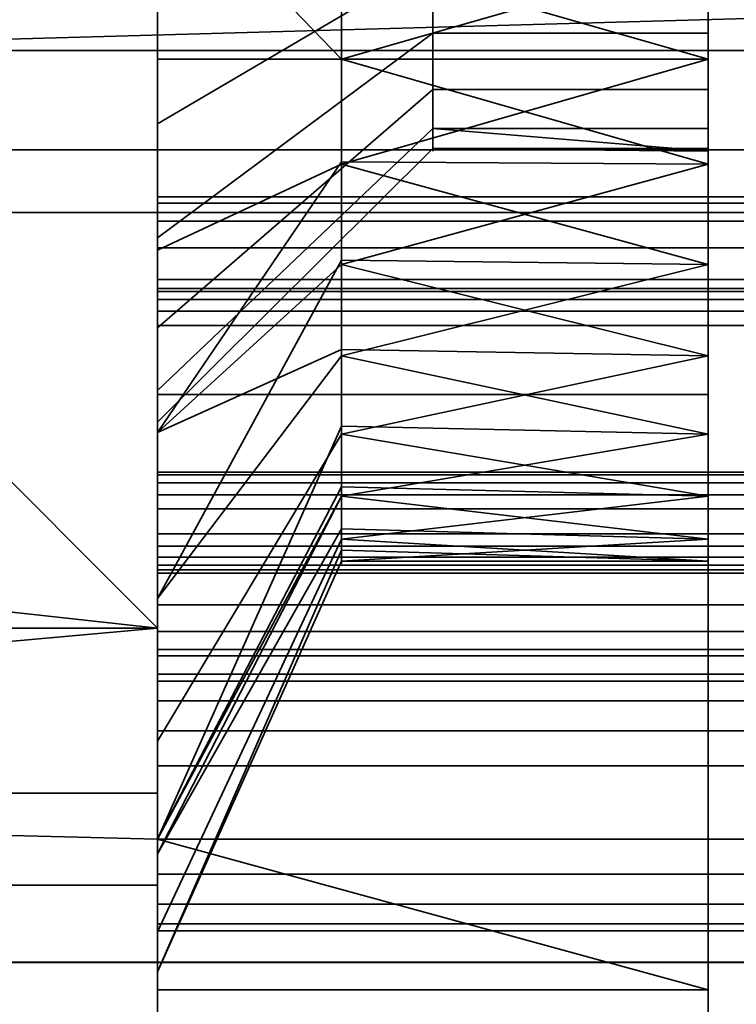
# Model space of a CAD drawing. Header units: millimetres. Extents: x -508 to 6708, y -115 to 193.
# Tile 347 of 656: x 1140.25 to 1144.15, y -22.15 to -16.78. Entities that reach past the tile are written whole.
import ezdxf

# ---------------------------------------------------------------- set-up
doc = ezdxf.new("R2010")
doc.units = ezdxf.units.MM
doc.layers.add('151', color=7, linetype='Continuous', true_color=0xffffff)

# ---------------------------------------------------------------- blocks, each defined once
blk = doc.blocks.new('UG_SURFACE_128')
at = {"layer": '151', "color": 252, "linetype": 'Continuous', "lineweight": 35}
for points in [[(1141, -21.25, 1090), (1141, -5, 1090), (1141, -14, 1065.0001), (1141, -21, 1065.0001)], [(1141, -5, 1090), (1141, -21.25, 1090), (1141, -20.1, 1115), (1141, -14.6043, 1116.4048)], [(1144.0001, -13.9832, 1187.2162), (1144.0001, -15, 1187), (1144.0001, -23, 1154), (1144.0001, -10.5, 1154)], [(1144.0001, -15.5198, 981.9454), (1144.0001, -14.4802, 981.9454), (1144.0001, -10.5, 1003.9999), (1144.0001, -23, 1003.9999)], [(1144.0001, -10.5, 1003.9999), (1213.0001, -10.5, 1003.9999), (1213.0001, -23, 1003.9999), (1144.0001, -23, 1003.9999)], [(1213.0001, -10.5, 1154), (1144.0001, -10.5, 1154), (1144.0001, -23, 1154), (1213.0001, -23, 1154)], [(1144.0001, -23, 1005), (1212.5858, -23, 1005), (1212.5858, -10.5, 1005), (1144.0001, -10.5, 1005)], [(1212.5858, -23, 1153), (1144.0001, -23, 1153), (1144.0001, -10.5, 1153), (1212.5858, -10.5, 1153)], [(1144.0001, -10.5, 1153), (1144.0001, -23, 1153), (1144.0001, -17, 1014.75), (1144.0001, -15.8815, 1014.5123)], [(1144.0001, -23, 1005), (1144.0001, -10.5, 1005), (1144.0001, -16.4282, 1009.3101), (1144.0001, -17.5718, 1009.3101)], [(1141, -12.6489, 982.7361), (1141, -14.1684, 983.4126), (1141, -17, 1007), (1141, -14.9663, 1007.4322)], [(1141, -21, 1035), (1121.0001, -21, 1035), (1121.0001, -14, 1035), (1141, -14, 1035)], [(1141, -14, 1065.0001), (1121.0001, -14, 1065.0001), (1121.0001, -21, 1065.0001), (1141, -21, 1065.0001)], [(1141, -15.9604, 1016.8908), (1141, -18.0396, 1016.8908), (1141, -21, 1035), (1141, -14, 1035)], [(1141, -19.0337, 1007.4322), (1141, -17, 1007), (1141, -14.1684, 983.4126), (1141, -15.8316, 983.4126)], [(1141, -14.1684, 1193.4125), (1141, -15.8316, 1193.4125), (1141, -18.8268, 1201.2388), (1141, -15, 1202)], [(1144.0001, -15, 1202), (1144.0001, -18.8268, 1201.2388), (1144.0001, -15.5198, 1191.9453), (1144.0001, -14.4802, 1191.9453)], [(1131, -19, 1115.3934), (1135.4551, -14.5449, 1115.8864), (1141, -20.1, 1115)], [(1141, -20.1, 1142), (1135.4551, -14.5449, 1141.1136), (1131, -19, 1141.6066)], [(1135.4551, -14.5449, 1115.8864), (1141, -14.6043, 1116.4048), (1141, -20.1, 1115)], [(1141, -20.1, 1142), (1141, -14.6043, 1140.5953), (1135.4551, -14.5449, 1141.1136)], [(1141, -15, 1185.5), (1141, -14.6043, 1140.5953), (1141, -20.1, 1142)], [(1141, -14.9663, 1007.4322), (1141, -17, 1007), (1142.0017, -17, 1009.25), (1142.0017, -16.4407, 1009.3689)], [(1141, -18.8268, 1201.2388), (1144.0001, -18.8268, 1201.2388), (1144.0001, -15, 1202), (1141, -15, 1202)], [(1141, -15, 967), (1144.0001, -15, 967), (1144.0001, -18.8268, 967.7612), (1141, -18.8268, 967.7612)], [(1141, -15, 967), (1141, -18.8268, 967.7612), (1141, -16.6269, 975.8458), (1141, -15, 975.5)], [(1141, -20.1, 1142), (1141, -21.25, 1142), (1141, -16.6269, 1185.8459), (1141, -15, 1185.5)], [(1144.0001, -15, 1187), (1144.0001, -23.3827, 1153.9239), (1144.0001, -23, 1154)], [(1144.0001, -15, 1187), (1144.0001, -23.9239, 1153.3827), (1144.0001, -23.7071, 1153.7071)], [(1144.0001, -23.7071, 1153.7071), (1144.0001, -23.3827, 1153.9239), (1144.0001, -15, 1187)], [(1144.0001, -18.8268, 967.7612), (1144.0001, -15, 967), (1144.0001, -15, 977), (1144.0001, -16.0168, 977.2161)], [(1144.0001, -23.9239, 1153.3827), (1144.0001, -15, 1187), (1144.0001, -16.0168, 1187.2162)], [(1142.5, -15.5198, 981.9454), (1142.5, -16.4695, 981.5226), (1141, -17.3511, 982.7361), (1141, -15.8316, 983.4126)], [(1142.5, -15.5198, 1191.9453), (1142.5, -16.4695, 1191.5226), (1141, -17.3511, 1192.736), (1141, -15.8316, 1193.4125)], [(1144.0001, -16.4695, 981.5226), (1144.0001, -15.5198, 981.9454), (1144.0001, -23, 1003.9999), (1144.0001, -23.3827, 1004.0761)], [(1144.0001, -18.8268, 1201.2388), (1144.0001, -22.0711, 1199.071), (1144.0001, -16.4695, 1191.5226), (1144.0001, -15.5198, 1191.9453)], [(1141, -19.0337, 1007.4322), (1141, -15.8316, 983.4126), (1141, -17.3511, 982.7361)], [(1141, -15.8316, 1193.4125), (1141, -17.3511, 1192.736), (1141, -21.25, 1199.6197), (1141, -18.8268, 1201.2388)], [(1142.0017, -16.4282, 1014.6899), (1144.0001, -15.8815, 1014.5123), (1144.0001, -17, 1014.75)], [(1141, -15.9604, 1016.8908), (1142.0017, -16.4282, 1014.6899), (1142.0017, -17, 1014.6899)], [(1142.0017, -17, 1014.6899), (1142.0017, -17.5718, 1014.6899), (1141, -18.0396, 1016.8908), (1141, -15.9604, 1016.8908)], [(1142.5, -16.8579, 977.8272), (1142.5, -16.0168, 977.2161), (1141, -16.6269, 975.8458), (1141, -17.9726, 976.8234)], [(1142.5, -16.8579, 1187.8272), (1142.5, -16.0168, 1187.2162), (1141, -16.6269, 1185.8459), (1141, -17.9726, 1186.8235)], [(1142.5, -16.8579, 977.8272), (1144.0001, -16.8579, 977.8272), (1144.0001, -16.0168, 977.2161), (1142.5, -16.0168, 977.2161)], [(1142.5, -16.8579, 1187.8272), (1144.0001, -16.8579, 1187.8272), (1144.0001, -16.0168, 1187.2162), (1142.5, -16.0168, 1187.2162)], [(1144.0001, -16.0168, 977.2161), (1144.0001, -16.8579, 977.8272), (1144.0001, -24.2388, 973.1731), (1144.0001, -22.0711, 969.9289)], [(1144.0001, -22.0711, 969.9289), (1144.0001, -18.8268, 967.7612), (1144.0001, -16.0168, 977.2161)], [(1144.0001, -16.0168, 1187.2162), (1144.0001, -16.8579, 1187.8272), (1144.0001, -23.9239, 1153.3827)], [(1142.5, -16.4695, 981.5226), (1142.5, -17.1651, 980.75), (1141, -18.4641, 981.5), (1141, -17.3511, 982.7361)], [(1142.5, -16.4695, 1191.5226), (1142.5, -17.1651, 1190.75), (1141, -18.4641, 1191.4999), (1141, -17.3511, 1192.736)], [(1144.0001, -17, 1014.75), (1142.0017, -17, 1014.6899), (1142.0017, -16.4282, 1014.6899)], [(1144.0001, -17.5718, 1009.3101), (1144.0001, -16.4282, 1009.3101), (1142.0017, -17, 1009.25)], [(1144.0001, -16.4282, 1009.3101), (1142.0017, -16.4407, 1009.3689), (1142.0017, -17, 1009.25)], [(1142.5, -16.4695, 981.5226), (1144.0001, -16.4695, 981.5226), (1144.0001, -17.1651, 980.75), (1142.5, -17.1651, 980.75)], [(1142.5, -16.4695, 1191.5226), (1144.0001, -16.4695, 1191.5226), (1144.0001, -17.1651, 1190.75), (1142.5, -17.1651, 1190.75)], [(1144.0001, -16.4695, 981.5226), (1144.0001, -23.3827, 1004.0761), (1144.0001, -23.7071, 1004.2928)], [(1144.0001, -23.9239, 1004.6173), (1144.0001, -17.1651, 980.75), (1144.0001, -16.4695, 981.5226)], [(1144.0001, -17.1651, 1190.75), (1144.0001, -16.4695, 1191.5226), (1144.0001, -22.0711, 1199.071), (1144.0001, -24.2388, 1195.8269)], [(1144.0001, -23.7071, 1004.2928), (1144.0001, -23.9239, 1004.6173), (1144.0001, -16.4695, 981.5226)], [(1141, -18.8268, 967.7612), (1141, -21.25, 969.3803), (1141, -17.9726, 976.8234), (1141, -16.6269, 975.8458)], [(1141, -21.25, 1142), (1141, -17.9726, 1186.8235), (1141, -16.6269, 1185.8459)], [(1142.5, -17.3776, 978.7275), (1142.5, -16.8579, 977.8272), (1141, -17.9726, 976.8234), (1141, -18.8042, 978.2639)], [(1142.5, -17.3776, 1188.7275), (1142.5, -16.8579, 1187.8272), (1141, -17.9726, 1186.8235), (1141, -18.8042, 1188.2639)], [(1142.5, -17.3776, 978.7275), (1144.0001, -17.3776, 978.7275), (1144.0001, -16.8579, 977.8272), (1142.5, -16.8579, 977.8272)], [(1142.5, -17.3776, 1188.7275), (1144.0001, -17.3776, 1188.7275), (1144.0001, -16.8579, 1187.8272), (1142.5, -16.8579, 1187.8272)], [(1144.0001, -23.9239, 1153.3827), (1144.0001, -16.8579, 1187.8272), (1144.0001, -17.3776, 1188.7275)], [(1144.0001, -25, 977), (1144.0001, -24.2388, 973.1731), (1144.0001, -16.8579, 977.8272), (1144.0001, -17.3776, 978.7275)], [(1142.0017, -17.5593, 1009.3689), (1142.0017, -17, 1009.25), (1141, -17, 1007), (1141, -19.0337, 1007.4322)], [(1144.0001, -17, 1014.75), (1144.0001, -18.1185, 1014.5123), (1142.0017, -17.5718, 1014.6899)], [(1142.0017, -17.5718, 1014.6899), (1142.0017, -17, 1014.6899), (1144.0001, -17, 1014.75)], [(1142.0017, -17, 1009.25), (1142.0017, -17.5593, 1009.3689), (1144.0001, -17.5718, 1009.3101)], [(1144.0001, -18.1185, 1014.5123), (1144.0001, -17, 1014.75), (1144.0001, -23, 1153)], [(1142.5, -17.1651, 980.75), (1142.5, -17.4863, 979.7613), (1141, -18.9781, 979.9181), (1141, -18.4641, 981.5)], [(1142.5, -17.1651, 1190.75), (1142.5, -17.4863, 1189.7613), (1141, -18.9781, 1189.9182), (1141, -18.4641, 1191.4999)], [(1142.5, -17.1651, 980.75), (1144.0001, -17.1651, 980.75), (1144.0001, -17.4863, 979.7613), (1142.5, -17.4863, 979.7613)], [(1142.5, -17.1651, 1190.75), (1144.0001, -17.1651, 1190.75), (1144.0001, -17.4863, 1189.7613), (1142.5, -17.4863, 1189.7613)], [(1144.0001, -25, 977), (1144.0001, -17.4863, 979.7613), (1144.0001, -17.1651, 980.75), (1144.0001, -23.9239, 1004.6173)], [(1144.0001, -17.4863, 1189.7613), (1144.0001, -17.1651, 1190.75), (1144.0001, -24.2388, 1195.8269), (1144.0001, -25, 1192)], [(1141, -17.3511, 982.7361), (1141, -18.4641, 981.5), (1141, -19.0337, 1007.4322)], [(1141, -21.25, 1199.6197), (1141, -17.3511, 1192.736), (1141, -18.4641, 1191.4999)], [(1142.5, -17.4863, 979.7613), (1142.5, -17.3776, 978.7275), (1141, -18.8042, 978.2639), (1141, -18.9781, 979.9181)], [(1142.5, -17.4863, 1189.7613), (1142.5, -17.3776, 1188.7275), (1141, -18.8042, 1188.2639), (1141, -18.9781, 1189.9182)], [(1142.5, -17.3776, 978.7275), (1142.5, -17.4863, 979.7613), (1144.0001, -17.5, 979.5)], [(1144.0001, -17.5, 979.5), (1144.0001, -17.3776, 978.7275), (1142.5, -17.3776, 978.7275)], [(1142.5, -17.3776, 1188.7275), (1142.5, -17.4863, 1189.7613), (1144.0001, -17.5, 1189.5)], [(1144.0001, -17.5, 1189.5), (1144.0001, -17.3776, 1188.7275), (1142.5, -17.3776, 1188.7275)], [(1144.0001, -17.3776, 1188.7275), (1144.0001, -25, 1192), (1144.0001, -24, 1153), (1144.0001, -23.9239, 1153.3827)], [(1144.0001, -25, 1192), (1144.0001, -17.3776, 1188.7275), (1144.0001, -17.5, 1189.5)], [(1144.0001, -25, 977), (1144.0001, -17.3776, 978.7275), (1144.0001, -17.5, 979.5)], [(1142.5, -17.4863, 979.7613), (1144.0001, -17.4863, 979.7613), (1144.0001, -17.5, 979.5)], [(1142.5, -17.4863, 1189.7613), (1144.0001, -17.4863, 1189.7613), (1144.0001, -17.5, 1189.5)], [(1144.0001, -17.5, 1189.5), (1144.0001, -17.4863, 1189.7613), (1144.0001, -25, 1192)], [(1144.0001, -17.5, 979.5), (1144.0001, -17.4863, 979.7613), (1144.0001, -25, 977)], [(1141, -19.0337, 1007.4322), (1142.0017, -18.1185, 1009.4877), (1142.0017, -17.5593, 1009.3689)], [(1141, -19.9389, 1016.0451), (1141, -18.0396, 1016.8908), (1142.0017, -17.5718, 1014.6899), (1142.0017, -18.0941, 1014.4573)], [(1144.0001, -17.5718, 1009.3101), (1142.0017, -17.5593, 1009.3689), (1142.0017, -18.1185, 1009.4877)], [(1142.0017, -18.1185, 1009.4877), (1144.0001, -18.6164, 1009.7752), (1144.0001, -17.5718, 1009.3101)], [(1144.0001, -18.1185, 1014.5123), (1142.0017, -18.0941, 1014.4573), (1142.0017, -17.5718, 1014.6899)], [(1144.0001, -23, 1005), (1144.0001, -17.5718, 1009.3101), (1144.0001, -18.6164, 1009.7752)], [(1141, -18.8042, 978.2639), (1141, -17.9726, 976.8234), (1141, -21.25, 969.3803)], [(1141, -21.25, 1142), (1141, -18.8042, 1188.2639), (1141, -17.9726, 1186.8235)], [(1141, -21, 1035), (1141, -18.0396, 1016.8908), (1141, -19.9389, 1016.0451)], [(1142.0017, -18.0941, 1014.4573), (1142.0017, -18.6164, 1014.2248), (1141, -19.9389, 1016.0451)], [(1142.0017, -18.5811, 1009.8238), (1142.0017, -18.1185, 1009.4877), (1141, -19.0337, 1007.4322)], [(1142.0017, -18.6164, 1014.2248), (1142.0017, -18.0941, 1014.4573), (1144.0001, -18.1185, 1014.5123)], [(1142.0017, -18.6164, 1014.2248), (1144.0001, -18.1185, 1014.5123), (1144.0001, -19.0436, 1013.8401)], [(1142.0017, -18.1185, 1009.4877), (1142.0017, -18.5811, 1009.8238), (1144.0001, -18.6164, 1009.7752)], [(1144.0001, -23, 1153), (1144.0001, -19.0436, 1013.8401), (1144.0001, -18.1185, 1014.5123)], [(1141, -19.0337, 1007.4322), (1141, -18.4641, 981.5), (1141, -18.9781, 979.9181)], [(1141, -18.4641, 1191.4999), (1141, -18.9781, 1189.9182), (1141, -21.25, 1199.6197)], [(1141, -19.0337, 1007.4322), (1141, -20.7157, 1008.6544), (1142.0017, -19.0436, 1010.1599), (1142.0017, -18.5811, 1009.8238)], [(1141, -21.25, 1014.589), (1141, -19.9389, 1016.0451), (1142.0017, -18.6164, 1014.2248), (1142.0017, -18.999, 1013.7999)], [(1144.0001, -18.6164, 1009.7752), (1142.0017, -18.5811, 1009.8238), (1142.0017, -19.0436, 1010.1599)], [(1144.0001, -19.3816, 1010.625), (1144.0001, -18.6164, 1009.7752), (1142.0017, -19.0436, 1010.1599)], [(1144.0001, -19.0436, 1013.8401), (1142.0017, -18.999, 1013.7999), (1142.0017, -18.6164, 1014.2248)], [(1144.0001, -18.6164, 1009.7752), (1144.0001, -19.3816, 1010.625), (1144.0001, -23, 1005)], [(1141, -21.25, 969.3803), (1141, -18.9781, 979.9181), (1141, -18.8042, 978.2639)], [(1141, -18.9781, 1189.9182), (1141, -18.8042, 1188.2639), (1141, -21.25, 1142), (1141, -21.25, 1199.6197)], [(1144.0001, -22.0711, 1199.071), (1144.0001, -18.8268, 1201.2388), (1141, -18.8268, 1201.2388), (1141, -21.25, 1199.6197)], [(1141, -21.25, 969.3803), (1141, -18.8268, 967.7612), (1144.0001, -18.8268, 967.7612), (1144.0001, -22.0711, 969.9289)], [(1141, -18.9781, 979.9181), (1141, -21.25, 969.3803), (1141, -19.0337, 1007.4322)], [(1141, -20.1, 1115), (1131, -20.1, 1115), (1131, -19, 1115.3934)], [(1131, -19, 1141.6066), (1131, -20.1, 1142), (1141, -20.1, 1142)], [(1142.0017, -18.999, 1013.7999), (1142.0017, -19.3816, 1013.375), (1141, -21.25, 1014.589)], [(1141, -20.7157, 1008.6544), (1141, -19.0337, 1007.4322), (1141, -21.25, 969.3803)], [(1142.0017, -19.3295, 1010.655), (1142.0017, -19.0436, 1010.1599), (1141, -20.7157, 1008.6544), (1141, -21.25, 1009.5798)], [(1142.0017, -19.3816, 1013.375), (1142.0017, -18.999, 1013.7999), (1144.0001, -19.0436, 1013.8401)], [(1144.0001, -19.0436, 1013.8401), (1144.0001, -19.6154, 1012.8498), (1142.0017, -19.3816, 1013.375)], [(1142.0017, -19.0436, 1010.1599), (1142.0017, -19.3295, 1010.655), (1144.0001, -19.3816, 1010.625)], [(1144.0001, -19.6154, 1012.8498), (1144.0001, -19.0436, 1013.8401), (1144.0001, -23, 1153)], [(1141, -21.25, 1009.5798), (1141, -21.7553, 1010.4549), (1142.0017, -19.6154, 1011.1502), (1142.0017, -19.3295, 1010.655)], [(1144.0001, -19.3816, 1010.625), (1142.0017, -19.3295, 1010.655), (1142.0017, -19.6154, 1011.1502)], [(1141, -21.3301, 1014.5), (1142.0017, -19.3816, 1013.375), (1142.0017, -19.5583, 1012.8312)], [(1142.0017, -19.3816, 1013.375), (1141, -21.3301, 1014.5), (1141, -21.25, 1014.589)], [(1142.0017, -19.6154, 1011.1502), (1144.0001, -19.7349, 1011.7126), (1144.0001, -19.3816, 1010.625)], [(1144.0001, -19.6154, 1012.8498), (1142.0017, -19.5583, 1012.8312), (1142.0017, -19.3816, 1013.375)], [(1144.0001, -23, 1005), (1144.0001, -19.3816, 1010.625), (1144.0001, -19.7349, 1011.7126)], [(1142.0017, -19.5583, 1012.8312), (1142.0017, -19.7349, 1012.2875), (1141, -21.9726, 1012.5227), (1141, -21.3301, 1014.5)], [(1142.0017, -19.7349, 1012.2875), (1142.0017, -19.5583, 1012.8312), (1144.0001, -19.6154, 1012.8498)], [(1142.0017, -19.6752, 1011.7189), (1142.0017, -19.6154, 1011.1502), (1141, -21.7553, 1010.4549), (1141, -21.9726, 1012.5227)], [(1142.0017, -19.7349, 1012.2875), (1144.0001, -19.6154, 1012.8498), (1144.0001, -19.7349, 1011.7126)], [(1142.0017, -19.6154, 1011.1502), (1142.0017, -19.6752, 1011.7189), (1144.0001, -19.7349, 1011.7126)], [(1144.0001, -19.7349, 1011.7126), (1144.0001, -19.6154, 1012.8498), (1144.0001, -23, 1153), (1144.0001, -23, 1005)], [(1141, -21.9726, 1012.5227), (1142.0017, -19.7349, 1012.2875), (1142.0017, -19.6752, 1011.7189)], [(1144.0001, -19.7349, 1011.7126), (1142.0017, -19.6752, 1011.7189), (1142.0017, -19.7349, 1012.2875)], [(1141, -19.9389, 1016.0451), (1141, -21.25, 1014.589), (1141, -21, 1035)], [(1131, -21, 1115), (1131, -20.1, 1115), (1141, -20.1, 1115), (1141, -21.25, 1115)], [(1141, -21.25, 1142), (1141, -20.1, 1142), (1131, -20.1, 1142), (1131, -21, 1142)], [(1141, -21.25, 1090), (1141, -21.25, 1115), (1141, -20.1, 1115)], [(1141, -21.25, 969.3803), (1141, -21.25, 1009.5798), (1141, -20.7157, 1008.6544)], [(1141, -21, 1065.0001), (1121.0001, -21, 1065.0001), (1121.0001, -21, 1035), (1141, -21, 1035)], [(1141, -21.25, 1115), (1141, -21.5, 1115), (1131.5, -21.5, 1115), (1131, -21, 1115)], [(1131, -21, 1142), (1131.5, -21.5, 1142), (1141, -21.5, 1142), (1141, -21.25, 1142)], [(1141, -21.25, 1014.589), (1141, -21.25, 1090), (1141, -21, 1065.0001), (1141, -21, 1035)], [(1141, -21.25, 1199.6197), (1141, -22.0711, 1199.071), (1144.0001, -22.0711, 1199.071)], [(1144.0001, -22.0711, 969.9289), (1141, -22.0711, 969.9289), (1141, -21.25, 969.3803)], [(1141, -21.25, 969.3803), (1141, -22.0711, 969.9289), (1141, -24.2388, 973.1731), (1141, -25, 977)], [(1141, -25, 1090), (1141, -21.25, 1090), (1141, -21.25, 1014.589), (1141, -21.3301, 1014.5)], [(1141, -21.25, 1199.6197), (1141, -21.25, 1142), (1141, -21.5, 1142), (1141, -25, 1192)], [(1141, -25, 1192), (1141, -24.2388, 1195.8269), (1141, -22.0711, 1199.071), (1141, -21.25, 1199.6197)], [(1141, -21.5, 1115), (1141, -21.25, 1115), (1141, -21.25, 1090), (1141, -25, 1090)], [(1141, -25, 977), (1141, -21.7553, 1010.4549), (1141, -21.25, 1009.5798), (1141, -21.25, 969.3803)], [(1141, -25, 1090), (1141, -21.3301, 1014.5), (1141, -21.9726, 1012.5227)], [(1131.5, -21.5, 1142), (1131.5, -21.5, 1115), (1141, -21.5, 1115), (1141, -21.5, 1142)], [(1141, -21.5, 1142), (1141, -21.5, 1115), (1141, -25, 1090), (1141, -25, 1192)], [(1141, -21.9726, 1012.5227), (1141, -21.7553, 1010.4549), (1141, -25, 977)], [(1141, -25, 977), (1141, -25, 1090), (1141, -21.9726, 1012.5227)], [(1141, -24.2388, 1195.8269), (1144.0001, -24.2388, 1195.8269), (1144.0001, -22.0711, 1199.071), (1141, -22.0711, 1199.071)], [(1141, -22.0711, 969.9289), (1144.0001, -22.0711, 969.9289), (1144.0001, -24.2388, 973.1731), (1141, -24.2388, 973.1731)]]:
    blk.add_3dface(points, dxfattribs=at)
blk = doc.blocks.new('UG_SURFACE_137')
at = {"layer": '151', "color": 252, "linetype": 'Continuous', "lineweight": 35}
for points in [[(1858.5, -19.25, 8.3), (1141, -19.25, 8.3), (1141, -12.25, 8.3), (1858.5, -12.25, 8.3)], [(1858.5, -12.25, 9.3), (1141, -12.25, 9.3), (1141, -19.25, 9.3), (1858.5, -19.25, 9.3)], [(1141, -19.25, 9.3), (1141, -12.25, 9.3), (1141, -12.25, 8.3), (1141, -19.25, 8.3)], [(1858.5, -18.2652, 6.4235), (1141, -18.2652, 6.4235), (1141, -18.25, 6.5), (1858.5, -18.25, 6.5)], [(1858.5, -18.25, 6.5), (1141, -18.25, 6.5), (1141, -18.25, 6.6), (1858.5, -18.25, 6.6)], [(1858.5, -18.25, 6.6), (1141, -18.25, 6.6), (1141, -18.2652, 6.6765), (1858.5, -18.2652, 6.6765)], [(1141, -18.45, 6.3), (1141, -18.25, 6.5), (1141, -18.2652, 6.4235)], [(1141, -18.45, 6.3), (1141, -18.25, 6.6), (1141, -18.25, 6.5)], [(1141, -18.25, 6.6), (1141, -18.45, 6.8), (1141, -18.3735, 6.7848)], [(1141, -18.25, 6.6), (1141, -19.8, 6.3), (1141, -19.25, 6.8), (1141, -18.45, 6.8)], [(1141, -18.3735, 6.7848), (1141, -18.3086, 6.7414), (1141, -18.2652, 6.6765), (1141, -18.25, 6.6)], [(1141, -18.45, 6.3), (1141, -19.8, 6.3), (1141, -18.25, 6.6)], [(1858.5, -18.3086, 6.3586), (1141, -18.3086, 6.3586), (1141, -18.2652, 6.4235), (1858.5, -18.2652, 6.4235)], [(1858.5, -18.2652, 6.6765), (1141, -18.2652, 6.6765), (1141, -18.3086, 6.7414), (1858.5, -18.3086, 6.7414)], [(1141, -18.2652, 6.4235), (1141, -18.3086, 6.3586), (1141, -18.3735, 6.3152), (1141, -18.45, 6.3)], [(1858.5, -18.3735, 6.3152), (1141, -18.3735, 6.3152), (1141, -18.3086, 6.3586), (1858.5, -18.3086, 6.3586)], [(1858.5, -18.3086, 6.7414), (1141, -18.3086, 6.7414), (1141, -18.3735, 6.7848), (1858.5, -18.3735, 6.7848)], [(1858.5, -18.45, 6.3), (1141, -18.45, 6.3), (1141, -18.3735, 6.3152), (1858.5, -18.3735, 6.3152)], [(1858.5, -18.3735, 6.7848), (1141, -18.3735, 6.7848), (1141, -18.45, 6.8), (1858.5, -18.45, 6.8)], [(1858.5, -19.8, 6.3), (1141, -19.8, 6.3), (1141, -18.45, 6.3), (1858.5, -18.45, 6.3)], [(1858.5, -18.45, 6.8), (1141, -18.45, 6.8), (1141, -19.25, 6.8), (1858.5, -19.25, 6.8)], [(1858.5, -19.25, 6.8), (1141, -19.25, 6.8), (1141, -19.25, 8.3), (1858.5, -19.25, 8.3)], [(1858.5, -19.25, 9.3), (1141, -19.25, 9.3), (1141, -19.25, 19.1), (1858.5, -19.25, 19.1)], [(1858.5, -19.25, 19.1), (1141, -19.25, 19.1), (1141, -19.2652, 19.1765), (1858.5, -19.2652, 19.1765)], [(1141, -19.25, 8.3), (1141, -19.25, 6.8), (1141, -19.8, 6.3), (1141, -19.9722, 6.3343)], [(1141, -19.9722, 6.3343), (1141, -20.1182, 6.4318), (1141, -19.25, 8.3)], [(1141, -20.25, 6.75), (1141, -19.25, 9.3), (1141, -19.25, 8.3)], [(1141, -19.25, 19.1), (1141, -19.7822, 19.1392), (1141, -19.7575, 19.203), (1141, -19.7128, 19.2547)], [(1141, -19.25, 19.1), (1141, -19.586, 19.3), (1141, -19.45, 19.3)], [(1141, -19.7128, 19.2547), (1141, -19.6534, 19.2883), (1141, -19.25, 19.1)], [(1141, -19.6534, 19.2883), (1141, -19.586, 19.3), (1141, -19.25, 19.1)], [(1141, -19.25, 19.1), (1141, -19.25, 9.3), (1141, -20.25, 6.75), (1141, -20.25, 16.8)], [(1141, -20.1182, 6.4318), (1141, -20.2157, 6.5778), (1141, -20.25, 6.75), (1141, -19.25, 8.3)], [(1141, -20.25, 16.8), (1141, -19.7822, 19.1392), (1141, -19.25, 19.1)], [(1141, -19.2652, 19.1765), (1141, -19.25, 19.1), (1141, -19.45, 19.3)], [(1858.5, -19.2652, 19.1765), (1141, -19.2652, 19.1765), (1141, -19.3086, 19.2414), (1858.5, -19.3086, 19.2414)], [(1141, -19.45, 19.3), (1141, -19.3735, 19.2848), (1141, -19.3086, 19.2414), (1141, -19.2652, 19.1765)], [(1858.5, -19.3086, 19.2414), (1141, -19.3086, 19.2414), (1141, -19.3735, 19.2848), (1858.5, -19.3735, 19.2848)], [(1858.5, -19.3735, 19.2848), (1141, -19.3735, 19.2848), (1141, -19.45, 19.3), (1858.5, -19.45, 19.3)], [(1858.5, -19.45, 19.3), (1141, -19.45, 19.3), (1141, -19.586, 19.3), (1858.5, -19.586, 19.3)], [(1858.5, -19.586, 19.3), (1141, -19.586, 19.3), (1141, -19.6534, 19.2883), (1858.5, -19.6534, 19.2883)], [(1858.5, -19.6534, 19.2883), (1141, -19.6534, 19.2883), (1141, -19.7128, 19.2547), (1858.5, -19.7128, 19.2547)], [(1858.5, -19.7128, 19.2547), (1141, -19.7128, 19.2547), (1141, -19.7575, 19.203), (1858.5, -19.7575, 19.203)], [(1858.5, -19.7575, 19.203), (1141, -19.7575, 19.203), (1141, -19.7822, 19.1392), (1858.5, -19.7822, 19.1392)], [(1858.5, -19.7822, 19.1392), (1141, -19.7822, 19.1392), (1141, -20.25, 16.8), (1858.5, -20.25, 16.8)], [(1858.5, -19.9722, 6.3343), (1141, -19.9722, 6.3343), (1141, -19.8, 6.3), (1858.5, -19.8, 6.3)], [(1858.5, -20.1182, 6.4318), (1141, -20.1182, 6.4318), (1141, -19.9722, 6.3343), (1858.5, -19.9722, 6.3343)], [(1858.5, -20.2157, 6.5778), (1141, -20.2157, 6.5778), (1141, -20.1182, 6.4318), (1858.5, -20.1182, 6.4318)], [(1858.5, -20.25, 6.75), (1141, -20.25, 6.75), (1141, -20.2157, 6.5778), (1858.5, -20.2157, 6.5778)], [(1858.5, -20.25, 16.8), (1141, -20.25, 16.8), (1141, -20.25, 6.75), (1858.5, -20.25, 6.75)]]:
    blk.add_3dface(points, dxfattribs=at)
blk = doc.blocks.new('UG_SURFACE_138')
at = {"layer": '151', "color": 252, "linetype": 'Continuous', "lineweight": 35}
for points in [[(1141, -21.25, 30.5), (1141, -10.25, 30.5), (1141, -11.15, 29.1), (1141, -20.35, 29.1)], [(1858.5, -10.25, 30.5), (1141, -10.25, 30.5), (1141, -21.25, 30.5), (1858.5, -21.25, 30.5)], [(1858.5, -20.35, 29.1), (1141, -20.35, 29.1), (1141, -11.15, 29.1), (1858.5, -11.15, 29.1)], [(1858.5, -17.7843, 19.5778), (1141, -17.7843, 19.5778), (1141, -17.75, 19.75), (1858.5, -17.75, 19.75)], [(1858.5, -17.75, 19.75), (1141, -17.75, 19.75), (1141, -17.75, 19.85), (1858.5, -17.75, 19.85)], [(1858.5, -17.75, 19.85), (1141, -17.75, 19.85), (1141, -17.7843, 20.0222), (1858.5, -17.7843, 20.0222)], [(1141, -18.2, 19.3), (1141, -17.75, 19.75), (1141, -17.7843, 19.5778), (1141, -17.8818, 19.4318)], [(1141, -18.2, 19.3), (1141, -17.75, 19.85), (1141, -17.75, 19.75)], [(1141, -17.8818, 20.1682), (1141, -17.7843, 20.0222), (1141, -17.75, 19.85), (1141, -18.2, 19.3)], [(1858.5, -17.8818, 19.4318), (1141, -17.8818, 19.4318), (1141, -17.7843, 19.5778), (1858.5, -17.7843, 19.5778)], [(1858.5, -17.7843, 20.0222), (1141, -17.7843, 20.0222), (1141, -17.8818, 20.1682), (1858.5, -17.8818, 20.1682)], [(1858.5, -18.0278, 19.3343), (1141, -18.0278, 19.3343), (1141, -17.8818, 19.4318), (1858.5, -17.8818, 19.4318)], [(1858.5, -17.8818, 20.1682), (1141, -17.8818, 20.1682), (1141, -18.0278, 20.2657), (1858.5, -18.0278, 20.2657)], [(1141, -18.2, 19.3), (1141, -18.2, 20.3), (1141, -18.0278, 20.2657), (1141, -17.8818, 20.1682)], [(1141, -17.8818, 19.4318), (1141, -18.0278, 19.3343), (1141, -18.2, 19.3)], [(1858.5, -18.2, 19.3), (1141, -18.2, 19.3), (1141, -18.0278, 19.3343), (1858.5, -18.0278, 19.3343)], [(1858.5, -18.0278, 20.2657), (1141, -18.0278, 20.2657), (1141, -18.2, 20.3), (1858.5, -18.2, 20.3)], [(1858.5, -20.35, 19.3), (1141, -20.35, 19.3), (1141, -18.2, 19.3), (1858.5, -18.2, 19.3)], [(1858.5, -18.2, 20.3), (1141, -18.2, 20.3), (1141, -20.35, 20.3), (1858.5, -20.35, 20.3)], [(1141, -18.2, 19.3), (1141, -20.35, 19.3), (1141, -20.35, 20.3), (1141, -18.2, 20.3)], [(1858.5, -20.3881, 0.8087), (1141, -20.3881, 0.8087), (1141, -20.35, 1), (1858.5, -20.35, 1)], [(1858.5, -20.35, 1), (1141, -20.35, 1), (1141, -20.35, 19.3), (1858.5, -20.35, 19.3)], [(1858.5, -20.35, 20.3), (1141, -20.35, 20.3), (1141, -20.35, 29.1), (1858.5, -20.35, 29.1)], [(1141, -20.35, 1), (1141, -20.3881, 0.8087), (1141, -20.4964, 0.6464)], [(1141, -20.35, 19.3), (1141, -20.85, 0.5), (1141, -21.25, 0.5)], [(1141, -20.85, 0.5), (1141, -20.35, 19.3), (1141, -20.35, 1)], [(1141, -20.35, 29.1), (1141, -20.35, 20.3), (1141, -21.75, 30)], [(1141, -20.4964, 0.6464), (1141, -20.6587, 0.5381), (1141, -20.85, 0.5), (1141, -20.35, 1)], [(1141, -21.75, 30), (1141, -21.7119, 30.1913), (1141, -21.6036, 30.3536), (1141, -20.35, 29.1)], [(1141, -21.75, 1), (1141, -21.75, 30), (1141, -20.35, 19.3)], [(1141, -20.35, 20.3), (1141, -20.35, 19.3), (1141, -21.75, 30)], [(1141, -20.35, 29.1), (1141, -21.6036, 30.3536), (1141, -21.4413, 30.4619), (1141, -21.25, 30.5)], [(1141, -21.75, 1), (1141, -20.35, 19.3), (1141, -21.25, 0.5)], [(1858.5, -20.4964, 0.6464), (1141, -20.4964, 0.6464), (1141, -20.3881, 0.8087), (1858.5, -20.3881, 0.8087)], [(1858.5, -20.6587, 0.5381), (1141, -20.6587, 0.5381), (1141, -20.4964, 0.6464), (1858.5, -20.4964, 0.6464)], [(1858.5, -20.85, 0.5), (1141, -20.85, 0.5), (1141, -20.6587, 0.5381), (1858.5, -20.6587, 0.5381)], [(1858.5, -21.25, 0.5), (1141, -21.25, 0.5), (1141, -20.85, 0.5), (1858.5, -20.85, 0.5)], [(1858.5, -21.4413, 0.5381), (1141, -21.4413, 0.5381), (1141, -21.25, 0.5), (1858.5, -21.25, 0.5)], [(1141, -21.25, 0.5), (1141, -21.4413, 0.5381), (1141, -21.6036, 0.6464), (1141, -21.7119, 0.8087)], [(1141, -21.7119, 0.8087), (1141, -21.75, 1), (1141, -21.25, 0.5)], [(1858.5, -21.25, 30.5), (1141, -21.25, 30.5), (1141, -21.4413, 30.4619), (1858.5, -21.4413, 30.4619)], [(1858.5, -21.6036, 0.6464), (1141, -21.6036, 0.6464), (1141, -21.4413, 0.5381), (1858.5, -21.4413, 0.5381)], [(1858.5, -21.4413, 30.4619), (1141, -21.4413, 30.4619), (1141, -21.6036, 30.3536), (1858.5, -21.6036, 30.3536)], [(1858.5, -21.7119, 0.8087), (1141, -21.7119, 0.8087), (1141, -21.6036, 0.6464), (1858.5, -21.6036, 0.6464)], [(1858.5, -21.6036, 30.3536), (1141, -21.6036, 30.3536), (1141, -21.7119, 30.1913), (1858.5, -21.7119, 30.1913)], [(1858.5, -21.75, 1), (1141, -21.75, 1), (1141, -21.7119, 0.8087), (1858.5, -21.7119, 0.8087)], [(1858.5, -21.7119, 30.1913), (1141, -21.7119, 30.1913), (1141, -21.75, 30), (1858.5, -21.75, 30)], [(1858.5, -21.75, 30), (1141, -21.75, 30), (1141, -21.75, 1), (1858.5, -21.75, 1)]]:
    blk.add_3dface(points, dxfattribs=at)
blk = doc.blocks.new('UG_SURFACE_143')
at = {"layer": '151', "color": 7, "linetype": 'Continuous', "lineweight": 35}
for points in [[(1141, -26, 2017), (1859, -26, 2017), (1859, 0, 2017), (1141, 0, 2017)], [(1141, 0, 2017), (1141, -9, 1140.4999), (1141, -14.6043, 1140.5953), (1141, -20.1, 1142)], [(1141, -20.1, 1142), (1141, -21.5, 1142), (1141, -26, 2017), (1141, 0, 2017)], [(1141, 0, 2), (1141, -21, 1035), (1141, -14, 1035)], [(1141, -9, 30.5), (1141, -21, 1035), (1141, 0, 2)], [(1141, -22.5, 30.5), (1141, -9, 30.5), (1859, -9, 30.5), (1859, -22.5, 30.5)], [(1141, -21, 1035), (1141, -9, 30.5), (1141, -22.5, 30.5)], [(1141, -20.1, 1115), (1141, -14.6043, 1116.4048), (1141, -9, 1116.5), (1141, -14, 1065.0001)], [(1141, -21, 1035), (1121.0001, -21, 1035), (1121.0001, -14, 1035), (1141, -14, 1035)], [(1141, -14, 1065.0001), (1121.0001, -14, 1065.0001), (1121.0001, -21, 1065.0001), (1141, -21, 1065.0001)], [(1141, -14, 1065.0001), (1141, -21, 1065.0001), (1141, -21.5, 1115), (1141, -20.1, 1115)], [(1131, -19, 1115.3934), (1135.4551, -14.5449, 1115.8864), (1141, -20.1, 1115)], [(1141, -20.1, 1142), (1135.4551, -14.5449, 1141.1136), (1131, -19, 1141.6066)], [(1135.4551, -14.5449, 1115.8864), (1141, -14.6043, 1116.4048), (1141, -20.1, 1115)], [(1141, -20.1, 1142), (1141, -14.6043, 1140.5953), (1135.4551, -14.5449, 1141.1136)], [(1141, -20.1, 1115), (1131, -20.1, 1115), (1131, -19, 1115.3934)], [(1131, -19, 1141.6066), (1131, -20.1, 1142), (1141, -20.1, 1142)], [(1141, -20.1, 1115), (1141, -21.5, 1115), (1131.5, -21.5, 1115), (1131, -21, 1115)], [(1131, -21, 1115), (1131, -20.1, 1115), (1141, -20.1, 1115)], [(1141, -20.1, 1142), (1131, -20.1, 1142), (1131, -21, 1142)], [(1131, -21, 1142), (1131.5, -21.5, 1142), (1141, -21.5, 1142), (1141, -20.1, 1142)], [(1141, -21, 1065.0001), (1121.0001, -21, 1065.0001), (1121.0001, -21, 1035), (1141, -21, 1035)], [(1141, -22.5, 30.5), (1141, -21.5, 1115), (1141, -21, 1065.0001), (1141, -21, 1035)], [(1131.5, -21.5, 1142), (1131.5, -21.5, 1115), (1141, -21.5, 1115), (1141, -21.5, 1142)], [(1141, -26, 2017), (1141, -21.5, 1142), (1141, -21.5, 1115)], [(1141, -21.5, 1115), (1141, -22.5, 30.5), (1141, -26), (1141, -26, 2017)]]:
    blk.add_3dface(points, dxfattribs=at)
blk = doc.blocks.new('UG_SURFACE_148')
at = {"layer": '151', "color": 252, "linetype": 'Continuous', "lineweight": 35}
for points in [[(1135.5, -21.92, 2021.75), (1864.5, -21.92, 2021.75), (1864.5, 13.42, 2021.75), (1135.5, 13.42, 2021.75)], [(1137, -21.92, 2020.2501), (1137, 13.42, 2020.2501), (1863, 13.42, 2020.2501), (1863, -21.92, 2020.2501)], [(1082, -10, 2075.2499), (1082, -21.92, 2075.2499), (1918, -21.92, 2075.2499), (1918, -10, 2075.2499)], [(1083.5, -10, 2073.75), (1916.5, -10, 2073.75), (1916.5, -21.92, 2073.75), (1083.5, -21.92, 2073.75)], [(1918, -21.92, 2075.2499), (1082, -21.92, 2075.2499), (1082.0591, -22.5209, 2075.1908)], [(1917.9409, -22.5209, 2075.1908), (1918, -21.92, 2075.2499), (1082.0591, -22.5209, 2075.1908)], [(1083.5303, -22.2282, 2073.7197), (1083.5, -21.92, 2073.75), (1916.5, -21.92, 2073.75)], [(1083.5303, -22.2282, 2073.7197), (1916.5, -21.92, 2073.75), (1916.4697, -22.2282, 2073.7197)], [(1864.5303, -22.2282, 2021.7803), (1135.5, -21.92, 2021.75), (1135.4697, -22.2282, 2021.7803)], [(1864.5303, -22.2282, 2021.7803), (1864.5, -21.92, 2021.75), (1135.5, -21.92, 2021.75)], [(1136.9408, -22.5209, 2020.3092), (1863, -21.92, 2020.2501), (1863.0592, -22.5209, 2020.3092)], [(1136.9408, -22.5209, 2020.3092), (1137, -21.92, 2020.2501), (1863, -21.92, 2020.2501)]]:
    blk.add_3dface(points, dxfattribs=at)
blk = doc.blocks.new('UG_SURFACE_151')
at = {"layer": '151', "color": 252, "linetype": 'Continuous', "lineweight": 35}
for points in [[(1153, 3.0145, -6.75), (1138, 3.0145, -6.75), (1138, -16.9528, -6.75), (1862, -16.9528, -6.75)], [(1138, -16.9528, -7.75), (1138, 3.0145, -7.75), (1153, 3.0145, -7.75)], [(1153, 3.0145, -7.75), (1847, 3.0145, -7.75), (1138, -16.9528, -7.75)], [(1847, 3.0145, -7.75), (1862, 3.0145, -7.75), (1862, -16.9528, -7.75), (1138, -16.9528, -7.75)], [(1138, -17.8352, -6.9056), (1862, -17.8352, -6.9056), (1862, -16.9528, -6.75), (1138, -16.9528, -6.75)], [(1138, -16.9528, -7.75), (1862, -16.9528, -7.75), (1862, -17.4931, -7.8453), (1138, -17.4931, -7.8453)], [(1138, -17.4931, -7.8453), (1862, -17.4931, -7.8453), (1862, -23.6435, -10.0838), (1138, -23.6435, -10.0838)], [(1138, -23.9855, -9.1441), (1862, -23.9855, -9.1441), (1862, -17.8352, -6.9056), (1138, -17.8352, -6.9056)]]:
    blk.add_3dface(points, dxfattribs=at)

msp = doc.modelspace()

# ---------------------------------------------------------------- linework, layer by layer
at = {"layer": '151', "color": 253, "linetype": 'Continuous', "lineweight": -3}
for p, q in [((1141, 0, 2017), (1141, -26, 2017)), ((1141, -9, 30.5), (1141, -22.5, 30.5)), ((1141, -10.25, 30.5), (1141, -21.25, 30.5)), ((1144, -23, 1004), (1144, -10.5, 1004)), ((1144, -23, 1005), (1144, -10.5, 1005)), ((1144, -10.5, 1154), (1144, -23, 1154)), ((1144, -10.5, 1153), (1144, -23, 1153)), ((1141, -20.35, 29.1), (1141, -11.15, 29.1)), ((1141, -19.25, 8.3), (1141, -12.25, 8.3)), ((1141, -12.25, 9.3), (1141, -19.25, 9.3)), ((1141, -14, 1035), (1141, -21, 1035)), ((1141, -21, 1065), (1141, -14, 1065)), ((1141, -21, 1065), (1141, -14, 1065)), ((1141, -14, 1035), (1141, -21, 1035)), ((1862, -16.9528, -6.75), (1138, -16.9528, -6.75)), ((1862, -16.9528, -7.75), (1138, -16.9528, -7.75)), ((1862, -17.4931, -7.8453), (1138, -17.4931, -7.8453)), ((1141, -17.75, 19.75), (1858.5, -17.75, 19.75)), ((1141, -17.75, 19.85), (1858.5, -17.75, 19.85)), ((1141, -17.75, 19.75), (1141, -17.75, 19.85)), ((1862, -17.8352, -6.9056), (1138, -17.8352, -6.9056)), ((1141, -18.2, 20.3), (1141, -20.35, 20.3)), ((1141, -18.2, 20.3), (1858.5, -18.2, 20.3)), ((1141, -20.35, 19.3), (1141, -18.2, 19.3)), ((1141, -18.2, 19.3), (1858.5, -18.2, 19.3)), ((1141, -18.25, 6.5), (1858.5, -18.25, 6.5)), ((1141, -18.25, 6.6), (1858.5, -18.25, 6.6)), ((1141, -18.25, 6.5), (1141, -18.25, 6.6)), ((1141, -18.45, 6.3), (1858.5, -18.45, 6.3)), ((1141, -19.8, 6.3), (1141, -18.45, 6.3)), ((1141, -18.45, 6.8), (1141, -19.25, 6.8)), ((1141, -18.45, 6.8), (1858.5, -18.45, 6.8)), ((1141, -19.25, 19.1), (1858.5, -19.25, 19.1)), ((1141, -19.25, 6.8), (1141, -19.25, 8.3)), ((1141, -19.25, 6.8), (1858.5, -19.25, 6.8)), ((1141, -19.25, 8.3), (1858.5, -19.25, 8.3)), ((1141, -19.25, 9.3), (1141, -19.25, 19.1)), ((1141, -19.25, 9.3), (1858.5, -19.25, 9.3)), ((1141, -19.45, 19.3), (1141, -19.586, 19.3)), ((1141, -19.45, 19.3), (1858.5, -19.45, 19.3)), ((1141, -19.586, 19.3), (1858.5, -19.586, 19.3)), ((1141, -19.7822, 19.1392), (1141, -20.25, 16.8)), ((1141, -19.7822, 19.1392), (1858.5, -19.7822, 19.1392)), ((1141, -19.8, 6.3), (1858.5, -19.8, 6.3)), ((1131, -20.1, 1142), (1141, -20.1, 1142)), ((1131, -20.1, 1115), (1141, -20.1, 1115)), ((1131, -20.1, 1115), (1141, -20.1, 1115)), ((1131, -20.1, 1142), (1141, -20.1, 1142)), ((1131, -20.1, 1142), (1141, -20.1, 1142)), ((1141, -20.1, 1115), (1141, -21.5, 1115)), ((1141, -21.5, 1142), (1141, -20.1, 1142)), ((1141, -20.1, 1115), (1141, -21.5, 1115)), ((1141, -21.5, 1142), (1141, -20.1, 1142)), ((1141, -20.25, 6.75), (1858.5, -20.25, 6.75)), ((1141, -20.25, 16.8), (1141, -20.25, 6.75)), ((1141, -20.25, 16.8), (1858.5, -20.25, 16.8)), ((1141, -20.35, 20.3), (1141, -20.35, 29.1)), ((1141, -20.35, 20.3), (1858.5, -20.35, 20.3)), ((1141, -20.35, 29.1), (1858.5, -20.35, 29.1)), ((1141, -20.35, 1), (1858.5, -20.35, 1)), ((1141, -20.35, 19.3), (1858.5, -20.35, 19.3)), ((1141, -20.35, 1), (1141, -20.35, 19.3)), ((1141, -20.85, 0.5), (1858.5, -20.85, 0.5)), ((1141, -21.25, 0.5), (1141, -20.85, 0.5)), ((1121, -21, 1065), (1141, -21, 1065)), ((1121, -21, 1035), (1141, -21, 1035)), ((1121, -21, 1035), (1141, -21, 1035)), ((1121, -21, 1065), (1141, -21, 1065)), ((1121, -21, 1065), (1141, -21, 1065)), ((1141, -21, 1035), (1141, -21, 1065)), ((1141, -21, 1035), (1141, -21, 1065)), ((1141, -21.25, 30.5), (1858.5, -21.25, 30.5)), ((1141, -21.25, 0.5), (1858.5, -21.25, 0.5)), ((1131.5, -21.5, 1115), (1141, -21.5, 1115)), ((1131.5, -21.5, 1142), (1141, -21.5, 1142)), ((1131.5, -21.5, 1115), (1141, -21.5, 1115)), ((1131.5, -21.5, 1142), (1141, -21.5, 1142)), ((1141, -21.5, 1115), (1141, -21.5, 1142)), ((1141, -21.5, 1115), (1141, -21.5, 1142)), ((1141, -21.75, 30), (1858.5, -21.75, 30)), ((1141, -21.75, 1), (1858.5, -21.75, 1)), ((1141, -21.75, 30), (1141, -21.75, 1)), ((1918, -21.92, 2075.25), (1082, -21.92, 2075.25)), ((1916.5, -21.92, 2073.75), (1083.5, -21.92, 2073.75)), ((1864.5, -21.92, 2021.75), (1135.5, -21.92, 2021.75)), ((1863, -21.92, 2020.25), (1137, -21.92, 2020.25))]:
    msp.add_line(p, q, dxfattribs=at)
at = {"layer": '151', "color": 253, "linetype": 'Continuous', "lineweight": -3, "extrusion": (1, 0, 0)}
for centre, radius in [((-15, 979.5, 1141), 4), ((-15, 1189.5, 1141), 4), ((-17, 1012, 1141), 5), ((-17, 1012, 1144), 2.75)]:
    msp.add_circle(centre, radius, dxfattribs=at)
at = {"layer": '151', "color": 253, "linetype": 'Continuous', "lineweight": -3, "extrusion": (-1, 0, 0)}
for centre, radius in [((15, 979.5, -1142.5), 2.5), ((15, 1189.5, -1142.5), 2.5), ((15, 1189.5, -1144), 2.5), ((15, 979.5, -1144), 2.5), ((17, 1012, -1142.0018), 2.75)]:
    msp.add_circle(centre, radius, dxfattribs=at)
for centre, start, end in [((15, 1192, -1141), 0, 180), ((15, 977, -1141), 180, 0), ((15, 977, -1144), 180, 0), ((15, 1192, -1144), 0, 180), ((15, 977, -1144), 180, 0)]:
    msp.add_arc(centre, 10, start, end, dxfattribs=at)
at = {"layer": '151', "color": 253, "linetype": 'Continuous', "lineweight": -3, "extrusion": (1, 0, 0)}
for centre, radius, start, end in [((-11.3931, 1164.6112, 1141), 24.2296, 248.93973, 275.66816), ((-11.3931, 1092.3888, 1141), 24.2296, 84.33184, 111.06027), ((-11.3931, 1092.3888, 1141), 24.2296, 84.33184, 111.06027), ((-11.3931, 1164.6112, 1141), 24.2296, 248.93973, 275.66816), ((-18.2, 19.85, 1141), 0.45, 0, 90), ((-18.2, 19.75, 1141), 0.45, 270, 0), ((-18.45, 6.6, 1141), 0.2, 0, 90), ((-18.45, 6.5, 1141), 0.2, 270, 0), ((-19.45, 19.1, 1141), 0.2, 0, 90), ((-19.586, 19.1, 1141), 0.2, 90, 168.6901), ((-19.8, 6.75, 1141), 0.45, 180, 270), ((-20.85, 1, 1141), 0.5, 270, 0), ((-21.25, 1, 1141), 0.5, 180, 270), ((-21.25, 30, 1141), 0.5, 90, 180)]:
    msp.add_arc(centre, radius, start, end, dxfattribs=at)
at = {"layer": '151', "color": 253, "linetype": 'Continuous', "lineweight": -3, "extrusion": (-0.707107, 0.707107, -1.27774e-16)}
for centre, start_param, end_param in [((1138.6069, -11.3931, 1164.6112), 1.471868, 1.890148), ((1138.6069, -11.3931, 1092.3888), 4.393038, 4.811317), ((1138.6069, -11.3931, 1164.6112), 1.471868, 1.890148), ((1138.6069, -11.3931, 1092.3888), 4.393038, 4.811317)]:
    msp.add_ellipse(centre, major_axis=(24.2296, 24.2296), ratio=0.707107, start_param=start_param, end_param=end_param, dxfattribs=at)

# ---------------------------------------------------------------- block references
at = {"layer": '151', "color": 253, "linetype": 'Continuous', "lineweight": -3}
for name in ['UG_SURFACE_151', 'UG_SURFACE_148', 'UG_SURFACE_143', 'UG_SURFACE_128', 'UG_SURFACE_138', 'UG_SURFACE_137']:
    msp.add_blockref(name, (0, 0), dxfattribs=at)

doc.saveas('drawing.dxf')
